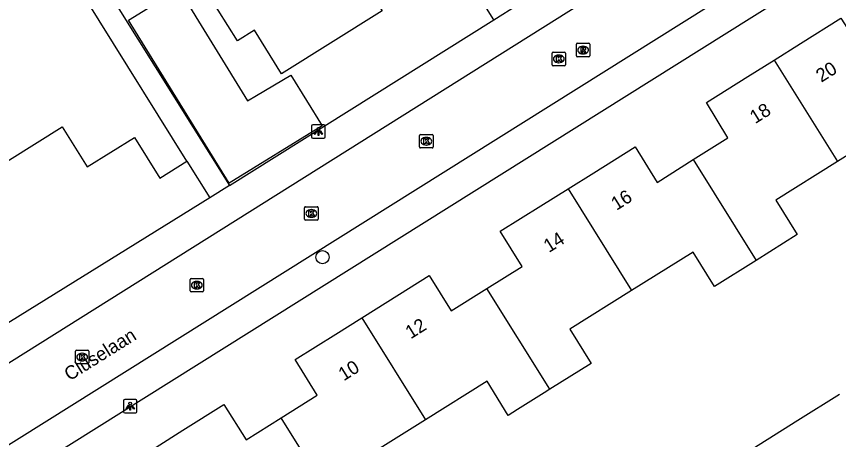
# Model space of a CAD drawing. Extents: x 157767 to 159171, y 387842 to 389425.
# Drawn here: x 158600.2 to 158661.2, y 388367.5 to 388398.8 of the extents above; entities that cross this region are included whole.
import ezdxf

# ---------------------------------------------------------------- set-up
doc = ezdxf.new("R2010")
doc.units = 0
for name, color, linetype in [('IMGEO_Boom', 7, 'Continuous'), ('IMGEO_Kolk', 7, 'Continuous'), ('IMGEO_Lichtpunt', 7, 'Continuous'), ('IMGEO_Openbare_ruimte_label', 7, 'Continuous'), ('IMGEO_Pand', 7, 'Continuous'), ('IMGEO_Pand_nummerreeks', 7, 'Continuous'), ('IMGEO_Rijbaan_lokaal_open', 7, 'Continuous'), ('IMGEO_Rioolput', 7, 'Continuous'), ('IMGEO_Voetpad_open', 7, 'Continuous')]:
    doc.layers.add(name, color=color, linetype=linetype)

msp = doc.modelspace()

# ---------------------------------------------------------------- linework, layer by layer
at = {"layer": 'IMGEO_Boom'}
msp.add_circle((158622.913, 388380.968), 0.489, dxfattribs=at)
at = {"layer": 'IMGEO_Kolk'}
for p, q in [((158639.923, 388395.216), (158639.923, 388396.068)), ((158639.998, 388396.142), (158640.85, 388396.142)), ((158640.411, 388395.922), (158640.436, 388395.922)), ((158640.924, 388396.068), (158640.924, 388395.216)), ((158640.85, 388395.142), (158639.998, 388395.142)), ((158640.434, 388395.362), (158640.409, 388395.362)), ((158630.109, 388389.122), (158630.109, 388389.974)), ((158630.184, 388390.048), (158631.036, 388390.048)), ((158630.597, 388389.828), (158630.622, 388389.828)), ((158631.11, 388389.974), (158631.11, 388389.122)), ((158631.036, 388389.048), (158630.184, 388389.048)), ((158630.62, 388389.268), (158630.595, 388389.268)), ((158621.583, 388383.776), (158621.583, 388384.628)), ((158621.658, 388384.702), (158622.51, 388384.702)), ((158622.584, 388384.628), (158622.584, 388383.776)), ((158622.071, 388384.482), (158622.096, 388384.482)), ((158622.51, 388383.702), (158621.658, 388383.702)), ((158622.094, 388383.922), (158622.069, 388383.922)), ((158613.099, 388378.465), (158613.099, 388379.317)), ((158613.174, 388379.391), (158614.026, 388379.391)), ((158613.587, 388379.171), (158613.612, 388379.171)), ((158614.1, 388379.317), (158614.1, 388378.465)), ((158613.61, 388378.611), (158613.585, 388378.611)), ((158614.026, 388378.391), (158613.174, 388378.391)), ((158604.597, 388373.144), (158604.597, 388373.996)), ((158604.672, 388374.07), (158605.524, 388374.07)), ((158605.085, 388373.85), (158605.11, 388373.85)), ((158605.598, 388373.996), (158605.598, 388373.144)), ((158605.524, 388373.07), (158604.672, 388373.07)), ((158605.108, 388373.29), (158605.083, 388373.29))]:
    msp.add_line(p, q, dxfattribs=at)
for points in [[(158639.923, 388395.216), (158639.923, 388396.068)], [(158639.998, 388396.142), (158640.85, 388396.142)], [(158640.244, 388395.842), (158640.367, 388395.842), (158640.367, 388395.691), (158640.497, 388395.842), (158640.661, 388395.842), (158640.515, 388395.691), (158640.668, 388395.442), (158640.516, 388395.442), (158640.431, 388395.606), (158640.367, 388395.539), (158640.367, 388395.442), (158640.244, 388395.442), (158640.244, 388395.842)], [(158640.924, 388396.068), (158640.924, 388395.216)], [(158640.85, 388395.142), (158639.998, 388395.142)], [(158630.109, 388389.122), (158630.109, 388389.974)], [(158630.184, 388390.048), (158631.036, 388390.048)], [(158630.43, 388389.748), (158630.553, 388389.748), (158630.553, 388389.597), (158630.683, 388389.748), (158630.847, 388389.748), (158630.701, 388389.597), (158630.854, 388389.348), (158630.702, 388389.348), (158630.617, 388389.512), (158630.553, 388389.445), (158630.553, 388389.348), (158630.43, 388389.348), (158630.43, 388389.748)], [(158631.11, 388389.974), (158631.11, 388389.122)], [(158631.036, 388389.048), (158630.184, 388389.048)], [(158621.583, 388383.776), (158621.583, 388384.628)], [(158621.658, 388384.702), (158622.51, 388384.702)], [(158622.584, 388384.628), (158622.584, 388383.776)], [(158621.904, 388384.402), (158622.027, 388384.402), (158622.027, 388384.251), (158622.157, 388384.402), (158622.321, 388384.402), (158622.175, 388384.251), (158622.328, 388384.002), (158622.176, 388384.002), (158622.091, 388384.166), (158622.027, 388384.099), (158622.027, 388384.002), (158621.904, 388384.002), (158621.904, 388384.402)], [(158622.51, 388383.702), (158621.658, 388383.702)], [(158613.099, 388378.465), (158613.099, 388379.317)], [(158613.174, 388379.391), (158614.026, 388379.391)], [(158614.1, 388379.317), (158614.1, 388378.465)], [(158613.42, 388379.091), (158613.543, 388379.091), (158613.543, 388378.94), (158613.673, 388379.091), (158613.837, 388379.091), (158613.691, 388378.94), (158613.844, 388378.691), (158613.692, 388378.691), (158613.607, 388378.855), (158613.543, 388378.788), (158613.543, 388378.691), (158613.42, 388378.691), (158613.42, 388379.091)], [(158614.026, 388378.391), (158613.174, 388378.391)], [(158604.597, 388373.144), (158604.597, 388373.996)], [(158604.672, 388374.07), (158605.524, 388374.07)], [(158604.918, 388373.77), (158605.041, 388373.77), (158605.041, 388373.619), (158605.171, 388373.77), (158605.335, 388373.77), (158605.189, 388373.619), (158605.342, 388373.37), (158605.19, 388373.37), (158605.105, 388373.534), (158605.041, 388373.467), (158605.041, 388373.37), (158604.918, 388373.37), (158604.918, 388373.77)], [(158605.598, 388373.996), (158605.598, 388373.144)], [(158605.524, 388373.07), (158604.672, 388373.07)]]:
    msp.add_lwpolyline(points, dxfattribs=at)
for centre, start, end in [((158640, 388396.066), 91.55205, 178.44795), ((158640, 388396.066), 91.55205, 178.44795), ((158640.848, 388396.066), 1.55205, 88.44795), ((158640.848, 388396.066), 1.55205, 88.44795), ((158640, 388395.218), 181.55205, 268.44795), ((158640, 388395.218), 181.55205, 268.44795), ((158640.848, 388395.218), 271.55205, 358.44795), ((158640.848, 388395.218), 271.55205, 358.44795), ((158630.186, 388389.972), 91.55205, 178.44795), ((158630.186, 388389.972), 91.55205, 178.44795), ((158631.034, 388389.972), 1.55205, 88.44795), ((158631.034, 388389.972), 1.55205, 88.44795), ((158630.186, 388389.124), 181.55205, 268.44795), ((158630.186, 388389.124), 181.55205, 268.44795), ((158631.034, 388389.124), 271.55205, 358.44795), ((158631.034, 388389.124), 271.55205, 358.44795), ((158621.66, 388384.626), 91.55205, 178.44795), ((158621.66, 388384.626), 91.55205, 178.44795), ((158622.508, 388384.626), 1.55205, 88.44795), ((158622.508, 388384.626), 1.55205, 88.44795), ((158621.66, 388383.778), 181.55205, 268.44795), ((158621.66, 388383.778), 181.55205, 268.44795), ((158622.508, 388383.778), 271.55205, 358.44795), ((158622.508, 388383.778), 271.55205, 358.44795), ((158613.176, 388379.315), 91.55205, 178.44795), ((158613.176, 388379.315), 91.55205, 178.44795), ((158614.024, 388379.315), 1.55205, 88.44795), ((158614.024, 388379.315), 1.55205, 88.44795), ((158613.176, 388378.467), 181.55205, 268.44795), ((158613.176, 388378.467), 181.55205, 268.44795), ((158614.024, 388378.467), 271.55205, 358.44795), ((158614.024, 388378.467), 271.55205, 358.44795), ((158604.674, 388373.994), 91.55205, 178.44795), ((158604.674, 388373.994), 91.55205, 178.44795), ((158605.522, 388373.994), 1.55205, 88.44795), ((158605.522, 388373.994), 1.55205, 88.44795), ((158604.674, 388373.146), 181.55205, 268.44795), ((158604.674, 388373.146), 181.55205, 268.44795), ((158605.522, 388373.146), 271.55205, 358.44795), ((158605.522, 388373.146), 271.55205, 358.44795)]:
    msp.add_arc(centre, 0.0765, start, end, dxfattribs=at)
for centre, major_axis, ratio, start_param, end_param in [((158640.41, 388395.642), (-0.387, 0.002), 0.722429, 4.712389, 7.853982), ((158640.435, 388395.642), (-0.39, 0.002), 0.717154, 1.570796, 4.712389), ((158630.596, 388389.548), (-0.387, 0.002), 0.722429, 4.712389, 7.853982), ((158630.621, 388389.548), (-0.39, 0.002), 0.717154, 1.570796, 4.712389), ((158622.07, 388384.202), (-0.387, 0.002), 0.722429, 4.712389, 7.853982), ((158622.095, 388384.202), (-0.39, 0.002), 0.717154, 1.570796, 4.712389), ((158613.586, 388378.891), (-0.387, 0.002), 0.722429, 4.712389, 7.853982), ((158613.611, 388378.891), (-0.39, 0.002), 0.717154, 1.570796, 4.712389), ((158605.084, 388373.57), (-0.387, 0.002), 0.722429, 4.712389, 7.853982), ((158605.109, 388373.57), (-0.39, 0.002), 0.717154, 1.570796, 4.712389)]:
    msp.add_ellipse(centre, major_axis=major_axis, ratio=ratio, start_param=start_param, end_param=end_param, dxfattribs=at)
at = {"layer": 'IMGEO_Lichtpunt'}
for p, q in [((158623.008, 388390.766), (158622.2, 388390.766)), ((158623.008, 388390.766), (158622.2, 388390.766)), ((158622.106, 388390.671), (158622.106, 388389.864)), ((158622.106, 388390.671), (158622.106, 388389.864)), ((158623.102, 388389.864), (158623.102, 388390.671)), ((158623.102, 388389.864), (158623.102, 388390.671)), ((158622.2, 388389.77), (158623.008, 388389.77)), ((158622.2, 388389.77), (158623.008, 388389.77)), ((158608.166, 388370.332), (158608.166, 388369.525)), ((158608.166, 388370.332), (158608.166, 388369.525)), ((158609.068, 388370.427), (158608.26, 388370.427)), ((158609.068, 388370.427), (158608.26, 388370.427)), ((158609.162, 388369.525), (158609.162, 388370.332)), ((158609.162, 388369.525), (158609.162, 388370.332)), ((158608.26, 388369.431), (158609.068, 388369.431)), ((158608.26, 388369.431), (158609.068, 388369.431))]:
    msp.add_line(p, q, dxfattribs=at)
for points in [[(158622.48, 388390.335), (158622.519, 388390.307), (158622.331, 388390.045), (158622.293, 388390.072), (158622.48, 388390.335)], [(158622.582, 388390.287), (158622.629, 388390.287), (158622.629, 388389.965), (158622.582, 388389.965), (158622.582, 388390.287)], [(158622.692, 388390.307), (158622.73, 388390.334), (158622.917, 388390.072), (158622.878, 388390.044), (158622.692, 388390.307)], [(158608.54, 388369.996), (158608.579, 388369.968), (158608.391, 388369.706), (158608.353, 388369.733), (158608.54, 388369.996)], [(158608.752, 388369.968), (158608.79, 388369.995), (158608.977, 388369.733), (158608.938, 388369.705), (158608.752, 388369.968)], [(158608.642, 388369.948), (158608.689, 388369.948), (158608.689, 388369.626), (158608.642, 388369.626), (158608.642, 388369.948)]]:
    msp.add_lwpolyline(points, dxfattribs=at)
for centre in [(158622.605, 388390.469), (158608.665, 388370.13)]:
    msp.add_circle(centre, 0.0994, dxfattribs=at)
for centre, start, end in [((158622.2, 388390.671), 90, 180), ((158622.2, 388390.671), 90, 180), ((158623.008, 388390.671), 0, 90), ((158623.008, 388390.671), 0, 90), ((158622.2, 388389.864), 180, 270), ((158622.2, 388389.864), 180, 270), ((158623.008, 388389.864), 270, 0), ((158623.008, 388389.864), 270, 360), ((158608.26, 388370.332), 90, 180), ((158608.26, 388370.332), 90, 180), ((158609.068, 388370.332), 0, 90), ((158609.068, 388370.332), 0, 90), ((158608.26, 388369.525), 180, 270), ((158608.26, 388369.525), 180, 270), ((158609.068, 388369.525), 270, 0), ((158609.068, 388369.525), 270, 360)]:
    msp.add_arc(centre, 0.0946, start, end, dxfattribs=at)
at = {"layer": 'IMGEO_Pand'}
for points in [[(158612.857, 388388.082), (158593.331, 388419.346)], [(158625.061, 388408.594), (158626.266, 388406.662), (158628.168, 388403.613), (158625.59, 388401.967), (158627.324, 388399.203), (158619.868, 388394.542), (158617.877, 388397.769), (158616.603, 388396.973), (158613.757, 388401.55), (158614.991, 388402.317)], [(158612.002, 388400.664), (158612.257, 388400.821), (158617.36, 388392.55), (158618.025, 388392.944), (158620.563, 388394.444), (158622.879, 388390.689), (158615.988, 388386.437), (158608.532, 388398.523), (158612.002, 388400.664)], [(158656.391, 388395.559), (158658.331, 388396.771), (158661.334, 388398.647), (158662.976, 388396.097), (158665.733, 388397.821), (158670.413, 388390.349), (158667.208, 388388.329), (158665.629, 388390.882), (158661.088, 388388.041)], [(158650.379, 388388.185), (158652.957, 388389.811), (158651.369, 388392.421), (158654.423, 388394.329), (158656.391, 388395.559)], [(158656.391, 388395.559), (158661.088, 388388.041)], [(158589.754, 388369.935), (158588.823, 388371.432), (158594.487, 388374.982), (158590.026, 388382.123), (158603.609, 388390.622), (158605.472, 388387.641), (158608.968, 388389.824), (158610.847, 388386.816), (158612.857, 388388.082)], [(158641.112, 388386.02), (158643.029, 388387.215), (158646.087, 388389.122), (158647.709, 388386.501), (158650.379, 388388.185)], [(158650.379, 388388.185), (158655.042, 388380.722)], [(158661.088, 388388.041), (158656.506, 388385.174), (158658.096, 388382.633), (158655.042, 388380.722)], [(158635.099, 388378.65), (158637.716, 388380.285), (158636.078, 388382.881), (158639.085, 388384.756), (158641.112, 388386.02)], [(158641.112, 388386.02), (158645.819, 388378.487)], [(158655.042, 388380.722), (158651.963, 388378.795), (158650.373, 388381.337), (158645.819, 388378.487)], [(158625.835, 388376.48), (158627.759, 388377.685), (158630.817, 388379.601), (158632.447, 388376.993), (158635.099, 388378.65)], [(158639.765, 388371.182), (158635.099, 388378.65)], [(158645.819, 388378.487), (158641.25, 388375.628), (158642.828, 388373.102), (158639.765, 388371.182)], [(158619.844, 388369.073), (158622.507, 388370.75), (158620.883, 388373.377), (158623.909, 388375.273), (158625.835, 388376.48)], [(158625.835, 388376.48), (158630.55, 388368.933)], [(158639.765, 388371.182), (158639.35, 388370.922), (158637.365, 388369.678), (158636.674, 388369.245), (158635.117, 388371.791), (158630.55, 388368.933)], [(158655.188, 388363.506), (158653.599, 388366.045), (158658.152, 388368.896), (158661.23, 388370.823)], [(158610.578, 388366.909), (158612.566, 388368.15), (158615.606, 388370.049), (158617.244, 388367.436), (158619.844, 388369.073)], [(158624.494, 388361.631), (158619.844, 388369.073)], [(158630.55, 388368.933), (158625.993, 388366.082), (158627.602, 388363.568), (158624.494, 388361.631)]]:
    msp.add_lwpolyline(points, dxfattribs=at)
at = {"layer": 'IMGEO_Rijbaan_lokaal_open'}
for points in [[(158664.713, 388413.797), (158644.347, 388401.183), (158578.129, 388359.613)], [(158580.686, 388355.237), (158667.387, 388409.481)]]:
    msp.add_lwpolyline(points, dxfattribs=at)
at = {"layer": 'IMGEO_Rioolput'}
for p, q in [((158641.725, 388395.87), (158641.725, 388396.722)), ((158641.8, 388396.796), (158642.652, 388396.796)), ((158642.213, 388396.576), (158642.238, 388396.576)), ((158642.726, 388396.722), (158642.726, 388395.87)), ((158642.652, 388395.796), (158641.8, 388395.796)), ((158642.236, 388396.016), (158642.211, 388396.016))]:
    msp.add_line(p, q, dxfattribs=at)
for points in [[(158641.725, 388395.87), (158641.725, 388396.722)], [(158641.8, 388396.796), (158642.652, 388396.796)], [(158642.314, 388396.494), (158642.062, 388396.496), (158642.062, 388396.096)], [(158642.062, 388396.096), (158642.186, 388396.096), (158642.186, 388396.258), (158642.197, 388396.258)], [(158642.24, 388396.415), (158642.186, 388396.415), (158642.186, 388396.334)], [(158642.186, 388396.334), (158642.238, 388396.334)], [(158642.244, 388396.229), (158642.315, 388396.096), (158642.455, 388396.096), (158642.39, 388396.222)], [(158642.726, 388396.722), (158642.726, 388395.87)], [(158642.652, 388395.796), (158641.8, 388395.796)]]:
    msp.add_lwpolyline(points, dxfattribs=at)
for centre, radius, start, end in [((158641.802, 388396.72), 0.0765, 91.55205, 178.44795), ((158641.802, 388396.72), 0.0765, 91.55205, 178.44795), ((158642.196, 388396.205), 0.0533, 26.02933, 88.69889), ((158642.222, 388396.523), 0.19, 274.7715, 282.96867), ((158642.246, 388396.319), 0.0964, 77.00612, 93.18647), ((158642.26, 388396.376), 0.0378, 276.66336, 79.67722), ((158642.313, 388396.384), 0.109, 350.36119, 89.41601), ((158642.311, 388396.384), 0.112, 277.58423, 350.98172), ((158642.295, 388396.169), 0.108, 29.51342, 73.79051), ((158642.65, 388396.72), 0.0765, 1.55205, 88.44795), ((158642.65, 388396.72), 0.0765, 1.55205, 88.44795), ((158641.802, 388395.872), 0.0765, 181.55205, 268.44795), ((158641.802, 388395.872), 0.0765, 181.55205, 268.44795), ((158642.65, 388395.872), 0.0765, 271.55205, 358.44795), ((158642.65, 388395.872), 0.0765, 271.55205, 358.44795)]:
    msp.add_arc(centre, radius, start, end, dxfattribs=at)
for centre, major_axis, ratio, start_param, end_param in [((158642.212, 388396.296), (-0.387, 0.002), 0.722429, 4.712389, 7.853982), ((158642.237, 388396.296), (-0.39, 0.002), 0.717154, 1.570796, 4.712389)]:
    msp.add_ellipse(centre, major_axis=major_axis, ratio=ratio, start_param=start_param, end_param=end_param, dxfattribs=at)
at = {"layer": 'IMGEO_Voetpad_open'}
for points in [[(158635.62, 388398.531), (158620.617, 388422.432)], [(158601.024, 388410.197), (158616.031, 388386.273)], [(158666.035, 388405.812), (158581.849, 388353.107)], [(158635.62, 388398.531), (158637.417, 388399.672)], [(158616.031, 388386.273), (158635.62, 388398.531)], [(158612.857, 388388.082), (158614.559, 388385.365)], [(158616.031, 388386.273), (158614.559, 388385.365)], [(158614.559, 388385.365), (158598.342, 388375.315), (158597.971, 388375.083), (158589.754, 388369.935)]]:
    msp.add_lwpolyline(points, dxfattribs=at)

# ---------------------------------------------------------------- texts
at = {"layer": 'IMGEO_Openbare_ruimte_label'}
msp.add_text('Cluselaan', height=1, rotation=32.00538, dxfattribs=at).set_placement((158604.168, 388371.768))
at = {"layer": 'IMGEO_Pand_nummerreeks'}
for s, rotation, p in [('20', 31.9966, (158659.882, 388393.873)), ('18', 31.9966, (158654.978, 388390.808)), ('16', 31.94514, (158644.697, 388384.389)), ('14', 31.94514, (158639.693, 388381.268)), ('12', 32.06845, (158629.449, 388374.874)), ('10', 32.06859, (158624.487, 388371.766))]:
    msp.add_text(s, height=1, rotation=rotation, dxfattribs=at).set_placement(p)

doc.saveas('drawing.dxf')
